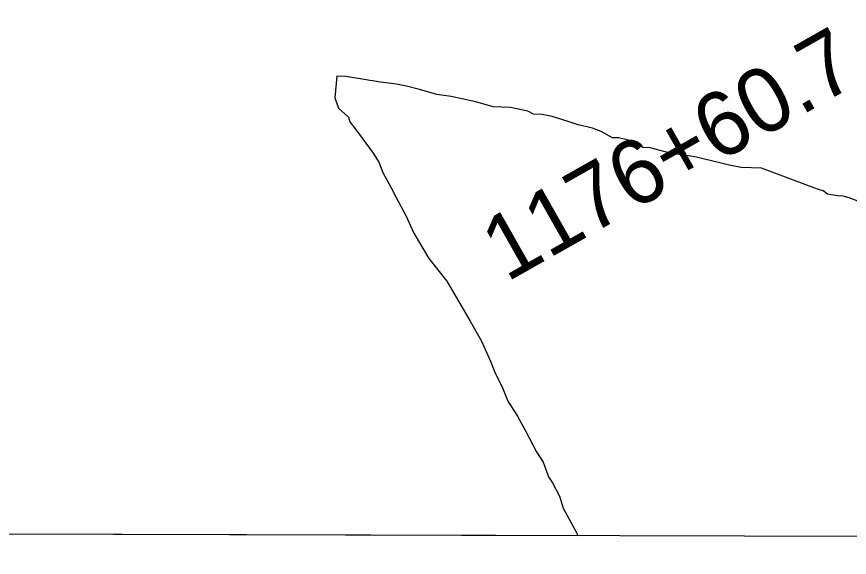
# Model space of a CAD drawing. Extents: x 3161514 to 3199414, y 831166 to 856601.
# Drawn here: x 3184047 to 3185339, y 836546 to 837386 of the extents above; entities that cross this region are included whole.
import ezdxf

# ---------------------------------------------------------------- set-up
doc = ezdxf.new("R2010")
doc.units = 0
for name, color, linetype in [('V-GRID-FRAM', 7, 'Continuous'), ('V-ROAD-CNTR', 7, 'Continuous'), ('V-SITE-VEGE', 7, 'Continuous'), ('V-SURV-IDEN', 7, 'Continuous')]:
    doc.layers.add(name, color=color, linetype=linetype)

msp = doc.modelspace()

# ---------------------------------------------------------------- linework, layer by layer
at = {"layer": 'V-GRID-FRAM'}
msp.add_lwpolyline([(3165761, 854820), (3197144.3, 854733.3), (3197102, 836546.1), (3165702.9, 836632.9), (3165761, 854820)], dxfattribs=at)
at = {"layer": 'V-ROAD-CNTR'}
msp.add_spline([(3185247.7, 837950), (3185220.1, 837952.3), (3184919.5, 838004.8), (3184339.6, 838108.5), (3183779, 838207.2), (3183367, 838284.1), (3182794.1, 838383.3), (3182428.7, 838447.8), (3182275.5, 838472.5), (3181998.8, 838523), (3181803.1, 838555.1), (3181641.5, 838586.6), (3181550.7, 838598.2), (3181445.6, 838611.4), (3181325.6, 838620), (3181174.8, 838631.9), (3181016.7, 838639.1), (3180880.4, 838632.5), (3180707.8, 838613), (3180579.6, 838596.6), (3180431.4, 838569.9), (3180332.4, 838547.3), (3180171.1, 838506.1), (3180026.7, 838458.9), (3179877.5, 838403.8), (3179654.2, 838294.6), (3179462.8, 838196.9), (3179346.3, 838121.9), (3179173.3, 838003.7), (3178965.2, 837857.6), (3178757.9, 837712.7), (3178391.8, 837460.5), (3178085.3, 837254.5), (3177675.2, 836977.6), (3177220.5, 836675.6), (3177123, 836609.3)], degree=3, dxfattribs=at)
at = {"layer": 'V-SITE-VEGE'}
for p, q in [((3184544.4, 837293.6), (3184540.9, 837259.9)), ((3184558, 837293.1), (3184544.4, 837293.6)), ((3184611.8, 837284.2), (3184558, 837293.1)), ((3184636.6, 837281), (3184611.8, 837284.2)), ((3184652.3, 837278.1), (3184636.6, 837281)), ((3184672.4, 837272.8), (3184652.3, 837278.1)), ((3184699.2, 837265), (3184672.4, 837272.8)), ((3184540.9, 837259.9), (3184547, 837243.8)), ((3184721.6, 837261.9), (3184699.2, 837265)), ((3184759.7, 837253.6), (3184721.6, 837261.9)), ((3184547, 837243.8), (3184562.3, 837229.7)), ((3184786.5, 837245.8), (3184759.7, 837253.6)), ((3184813.6, 837244.7), (3184786.5, 837245.8)), ((3184840.5, 837239.2), (3184813.6, 837244.7)), ((3184562.3, 837229.7), (3184564.3, 837222.8)), ((3184849.3, 837234.3), (3184840.5, 837239.2)), ((3184862.8, 837233.8), (3184849.3, 837234.3)), ((3184878.5, 837230.9), (3184862.8, 837233.8)), ((3184903.1, 837223.2), (3184878.5, 837230.9)), ((3184564.3, 837222.8), (3184572.9, 837211.2)), ((3184918.7, 837218), (3184903.1, 837223.2)), ((3184941.1, 837212.7), (3184918.7, 837218)), ((3184572.9, 837211.2), (3184583.6, 837197.2)), ((3184954.4, 837207.6), (3184941.1, 837212.7)), ((3184972.1, 837197.9), (3184954.4, 837207.6)), ((3184583.6, 837197.2), (3184600.8, 837174)), ((3184981.1, 837197.6), (3184972.1, 837197.9)), ((3184994.6, 837194.8), (3184981.1, 837197.6)), ((3185007.9, 837189.7), (3184994.6, 837194.8)), ((3185019, 837182.5), (3185007.9, 837189.7)), ((3185030.2, 837182.1), (3185019, 837182.5)), ((3185061.5, 837174.1), (3185030.2, 837182.1)), ((3184600.8, 837174), (3184609.3, 837160.1)), ((3185099.7, 837168.1), (3185061.5, 837174.1)), ((3185155.6, 837154.6), (3185099.7, 837168.1)), ((3184609.3, 837160.1), (3184615.4, 837144)), ((3185171.3, 837151.8), (3185155.6, 837154.6)), ((3184615.4, 837144), (3184628.1, 837120.9)), ((3185202.9, 837150.5), (3185171.3, 837151.8)), ((3185289.7, 837117.8), (3185202.9, 837150.5)), ((3184628.1, 837120.9), (3184636.5, 837104.8)), ((3185298.7, 837115.2), (3185289.7, 837117.8)), ((3185305.3, 837110.4), (3185298.7, 837115.2)), ((3184636.5, 837104.8), (3184651.2, 837077.1)), ((3185321, 837107.5), (3185305.3, 837110.4)), ((3185330, 837107.2), (3185321, 837107.5)), ((3185338.9, 837104.6), (3185330, 837107.2)), ((3185352.3, 837099.5), (3185338.9, 837104.6)), ((3184651.2, 837077.1), (3184663.7, 837049.5)), ((3184663.7, 837049.5), (3184687, 837010.2)), ((3184687, 837010.2), (3184715, 836975.3)), ((3184715, 836975.3), (3184751, 836912.9)), ((3184751, 836912.9), (3184767.9, 836882.9)), ((3184767.9, 836882.9), (3184782.4, 836850.7)), ((3184782.4, 836850.7), (3184788.6, 836834.6)), ((3184788.6, 836834.6), (3184801.2, 836809.3)), ((3184801.2, 836809.3), (3184809.4, 836788.6)), ((3184809.4, 836788.6), (3184824.3, 836765.5)), ((3184824.3, 836765.5), (3184836.9, 836742.4)), ((3184836.9, 836742.4), (3184853.8, 836710.1)), ((3184853.8, 836710.1), (3184864.4, 836693.9)), ((3184864.4, 836693.9), (3184872.6, 836671)), ((3184872.6, 836671), (3184879, 836661.7)), ((3184879, 836661.7), (3184889.5, 836641)), ((3184889.5, 836641), (3184895.5, 836622.7)), ((3184895.5, 836622.7), (3184916.6, 836583.5)), ((3184917.8, 836579.8), (3182183.6, 836587.3)), ((3184916.6, 836583.5), (3184917.8, 836579.8))]:
    msp.add_line(p, q, dxfattribs=at)

# ---------------------------------------------------------------- texts
at = {"layer": 'V-SURV-IDEN'}
msp.add_text('1176+60.7', height=100, rotation=29.5336, dxfattribs=at).set_placement((3184807.4, 836972.8))

doc.saveas('drawing.dxf')
